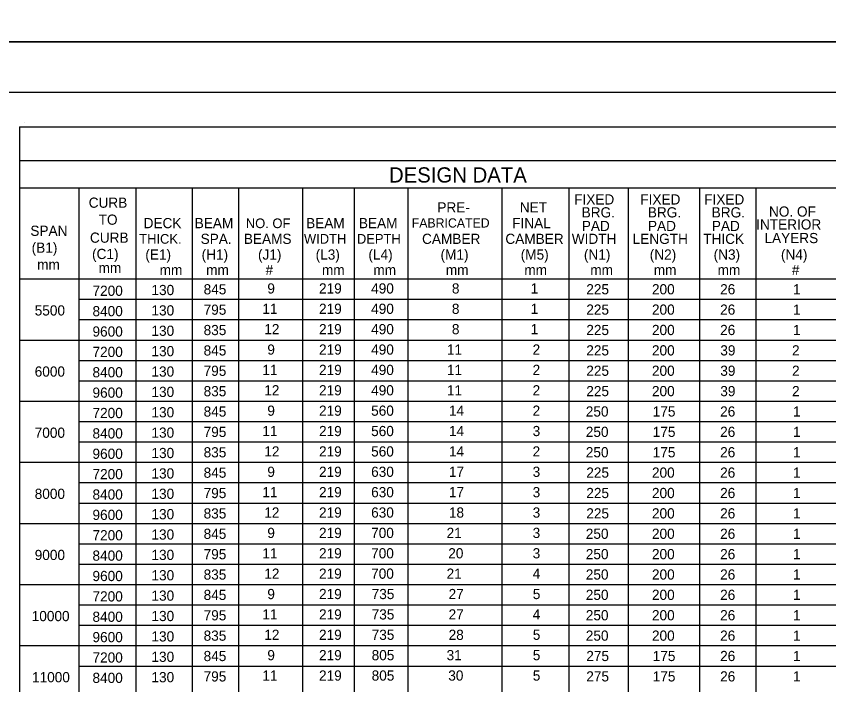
# Model space of a CAD drawing. Extents: x -5022 to -159, y 1126 to 7226.
# Drawn here: x -4609 to -4369.6, y 5094.4 to 5291.3 of the extents above; entities that cross this region are included whole.
import ezdxf

# ---------------------------------------------------------------- set-up
doc = ezdxf.new("R2010")
doc.units = 0
for name, color, linetype in [('2', 7, 'Continuous'), ('3', 7, 'Continuous'), ('PLT-BNDY', 7, 'Continuous')]:
    doc.layers.add(name, color=color, linetype=linetype)

msp = doc.modelspace()

# ---------------------------------------------------------------- linework, layer by layer
at = {"layer": '2'}
for p, q in [((-3855.13, 5268.81), (-4641.13, 5268.81)), ((-4606.6, 5260.16), (-4606.6, 5260.16))]:
    msp.add_line(p, q, dxfattribs=at)
at = {"layer": '3'}
for p, q in [((-4608.03, 5258.76), (-3894.3, 5258.77)), ((-4608.03, 5258.76), (-4608.03, 4907.95)), ((-4608.03, 5248.84), (-3894.3, 5248.84)), ((-4608.03, 5240.77), (-3894.3, 5240.78)), ((-4590.56, 5240.77), (-4590.56, 4907.95)), ((-4573.76, 5240.77), (-4573.76, 4907.95)), ((-4557.2, 5240.77), (-4557.2, 4907.95)), ((-4543.56, 5240.77), (-4543.56, 4907.95)), ((-4524.71, 5240.77), (-4524.71, 4907.95)), ((-4509.41, 5240.77), (-4509.41, 4907.95)), ((-4493.61, 5240.77), (-4493.61, 4907.95)), ((-4465.9, 5240.77), (-4465.9, 4907.95)), ((-4446.21, 5240.77), (-4446.21, 4907.95)), ((-4428.74, 5240.77), (-4428.74, 4907.95)), ((-4407.75, 5240.77), (-4407.75, 4907.95)), ((-4391.11, 5240.77), (-4391.11, 4907.95)), ((-4608.03, 5213.96), (-3894.3, 5213.97)), ((-4590.56, 5207.96), (-3894.3, 5207.96)), ((-4590.56, 5201.96), (-3894.3, 5201.96)), ((-4608.03, 5195.96), (-3894.3, 5195.96)), ((-4590.56, 5189.96), (-3894.3, 5189.96)), ((-4590.56, 5183.96), (-3894.3, 5183.96)), ((-4608.03, 5177.96), (-3894.3, 5177.96)), ((-4590.56, 5171.96), (-3894.3, 5171.96)), ((-4590.56, 5165.96), (-3894.3, 5165.96)), ((-4608.03, 5159.96), (-3894.3, 5159.96)), ((-4590.56, 5153.96), (-3894.3, 5153.96)), ((-4590.56, 5147.96), (-3894.3, 5147.96)), ((-4608.03, 5141.96), (-3894.3, 5141.96)), ((-4590.56, 5135.96), (-3894.3, 5135.96)), ((-4590.56, 5129.96), (-3894.3, 5129.96)), ((-4608.03, 5123.96), (-3894.3, 5123.96)), ((-4590.56, 5117.96), (-3894.3, 5117.96)), ((-4590.56, 5111.96), (-3894.3, 5111.96)), ((-4608.03, 5105.96), (-3894.3, 5105.96)), ((-4590.56, 5099.96), (-3894.3, 5099.96))]:
    msp.add_line(p, q, dxfattribs=at)
at = {"layer": 'PLT-BNDY'}
for points in [[(-4681.13, 5877.81), (-3840.13, 5877.81), (-3840.13, 5283.81), (-4681.13, 5283.81)], [(-4681.13, 5283.81), (-3840.13, 5283.81), (-3840.13, 4689.81), (-4681.13, 4689.81)]]:
    msp.add_lwpolyline(points, close=True, dxfattribs=at)

# ---------------------------------------------------------------- texts
at = {"layer": '2'}
for s, height, p in [('DESIGN DATA', 4.4793, (-4499.19, 5242.34)), ('FIXED', 3, (-4444.63, 5235.86)), ('FIXED', 3, (-4425.14, 5235.86)), ('FIXED', 3, (-4406.32, 5235.86)), ('CURB', 3, (-4587.67, 5234.91)), ('PRE-', 3, (-4484.94, 5233.52)), ('NET', 3, (-4460.64, 5233.52)), ('BRG.', 3, (-4442.42, 5232.06)), ('BRG.', 3, (-4422.93, 5232.06)), ('BRG.', 3, (-4404.11, 5232.06)), ('NO. OF', 3, (-4387.23, 5232.3)), ('TO', 3, (-4584.74, 5229.91)), ('DECK', 3, (-4571.49, 5228.89)), ('BEAM', 3, (-4556.44, 5228.89)), ('NO. OF', 2.85, (-4541.37, 5228.91)), ('BEAM', 3, (-4523.61, 5228.89)), ('BEAM', 3, (-4508.06, 5228.89)), ('FABRICATED', 2.708, (-4492.49, 5229.09)), ('FINAL', 3, (-4462.89, 5228.89)), ('PAD', 3, (-4442.38, 5228.06)), ('PAD', 3, (-4422.89, 5228.06)), ('PAD', 3, (-4404.07, 5228.06)), ('INTERIOR', 3, (-4391, 5228.5)), ('SPAN', 3, (-4604.86, 5226.64)), ('CURB', 3, (-4587.3, 5224.61)), ('THICK.', 2.85, (-4572.79, 5224.32)), ('SPA.', 3, (-4554.69, 5224.26)), ('BEAMS', 3, (-4541.96, 5224.26)), ('WIDTH', 2.85, (-4524.24, 5224.34)), ('DEPTH', 2.85, (-4508.64, 5224.34)), ('CAMBER', 3, (-4489.45, 5224.26)), ('CAMBER', 3, (-4464.9, 5224.26)), ('WIDTH', 3, (-4445.34, 5224.26)), ('LENGTH', 3, (-4427.39, 5224.26)), ('THICK', 3, (-4406.6, 5224.26)), ('LAYERS', 3, (-4388.56, 5224.49)), ('(B1)', 3, (-4604.48, 5221.67)), ('(C1)', 3, (-4586.68, 5219.81)), ('(E1)', 3, (-4570.99, 5219.64)), ('(H1)', 3, (-4554.4, 5219.64)), ('(J1)', 3, (-4537.79, 5219.64)), ('(L3)', 3, (-4520.8, 5219.64)), ('(L4)', 3, (-4505.25, 5219.64)), ('(M1)', 3, (-4484, 5219.64)), ('(M5)', 3, (-4460.38, 5219.64)), ('(N1)', 3, (-4441.76, 5219.64)), ('(N2)', 3, (-4422.36, 5219.64)), ('(N3)', 3, (-4403.54, 5219.64)), ('(N4)', 3, (-4383.7, 5219.64)), ('mm', 3, (-4602.86, 5216.69)), ('mm', 3, (-4584.76, 5215.71)), ('mm', 3, (-4566.76, 5215.11)), ('mm', 3, (-4553.05, 5215.11)), ('#', 3, (-4535.55, 5215.11)), ('mm', 3, (-4518.95, 5215.11)), ('mm', 3, (-4503.79, 5215.11)), ('mm', 3, (-4482.43, 5215.11)), ('mm', 3, (-4459.31, 5215.11)), ('mm', 3, (-4439.88, 5215.11)), ('mm', 3, (-4421.17, 5215.11)), ('mm', 3, (-4402.36, 5215.11)), ('#', 3, (-4380.49, 5215.11)), ('7200', 3, (-4586.55, 5208.97)), ('130', 3, (-4569.18, 5209.19)), ('845', 3, (-4553.81, 5209.4)), ('9', 3, (-4535.04, 5209.66)), ('219', 3, (-4519.81, 5209.66)), ('490', 3, (-4504.45, 5209.66)), ('8', 3, (-4480.66, 5209.66)), ('1', 3, (-4457.45, 5209.66)), ('225', 3, (-4441.06, 5209.41)), ('200', 3, (-4421.71, 5209.41)), ('26', 3, (-4401.62, 5209.41)), ('1', 3, (-4380.15, 5209.41)), ('5500', 3, (-4603.58, 5203.18)), ('8400', 3, (-4586.55, 5202.97)), ('130', 3, (-4569.18, 5203.19)), ('795', 3, (-4553.81, 5203.4)), ('11', 3, (-4536.51, 5203.66)), ('219', 3, (-4519.81, 5203.66)), ('490', 3, (-4504.45, 5203.66)), ('8', 3, (-4480.66, 5203.66)), ('1', 3, (-4457.45, 5203.66)), ('225', 3, (-4441.06, 5203.42)), ('200', 3, (-4421.71, 5203.42)), ('26', 3, (-4401.62, 5203.42)), ('1', 3, (-4380.15, 5203.42)), ('9600', 3, (-4586.55, 5196.97)), ('130', 3, (-4569.18, 5197.19)), ('835', 3, (-4553.81, 5197.4)), ('12', 3, (-4535.94, 5197.66)), ('219', 3, (-4519.81, 5197.66)), ('490', 3, (-4504.45, 5197.66)), ('8', 3, (-4480.66, 5197.66)), ('1', 3, (-4457.45, 5197.66)), ('225', 3, (-4441.06, 5197.42)), ('200', 3, (-4421.71, 5197.42)), ('26', 3, (-4401.62, 5197.42)), ('1', 3, (-4380.15, 5197.42)), ('7200', 3, (-4586.55, 5190.97)), ('130', 3, (-4569.18, 5191.19)), ('845', 3, (-4553.81, 5191.4)), ('9', 3, (-4535.04, 5191.66)), ('219', 3, (-4519.81, 5191.66)), ('490', 3, (-4504.45, 5191.66)), ('11', 3, (-4482.13, 5191.66)), ('2', 3, (-4456.88, 5191.66)), ('225', 3, (-4441.06, 5191.42)), ('200', 3, (-4421.71, 5191.42)), ('39', 3, (-4401.57, 5191.42)), ('2', 3, (-4380.43, 5191.42)), ('6000', 3, (-4603.58, 5185.18)), ('8400', 3, (-4586.55, 5184.97)), ('130', 3, (-4569.18, 5185.19)), ('795', 3, (-4553.81, 5185.4)), ('11', 3, (-4536.51, 5185.66)), ('219', 3, (-4519.81, 5185.66)), ('490', 3, (-4504.45, 5185.66)), ('11', 3, (-4482.13, 5185.66)), ('2', 3, (-4456.88, 5185.66)), ('225', 3, (-4441.06, 5185.42)), ('200', 3, (-4421.71, 5185.42)), ('39', 3, (-4401.57, 5185.42)), ('2', 3, (-4380.43, 5185.42)), ('9600', 3, (-4586.55, 5178.97)), ('130', 3, (-4569.18, 5179.19)), ('835', 3, (-4553.81, 5179.4)), ('12', 3, (-4535.94, 5179.66)), ('219', 3, (-4519.81, 5179.66)), ('490', 3, (-4504.45, 5179.66)), ('11', 3, (-4482.13, 5179.66)), ('2', 3, (-4456.88, 5179.66)), ('225', 3, (-4441.06, 5179.42)), ('200', 3, (-4421.71, 5179.42)), ('39', 3, (-4401.57, 5179.42)), ('2', 3, (-4380.43, 5179.42)), ('7200', 3, (-4586.55, 5172.97)), ('130', 3, (-4569.18, 5173.19)), ('845', 3, (-4553.81, 5173.4)), ('9', 3, (-4535.04, 5173.66)), ('219', 3, (-4519.81, 5173.66)), ('560', 3, (-4504.45, 5173.66)), ('14', 3, (-4481.53, 5173.66)), ('2', 3, (-4456.88, 5173.66)), ('250', 3, (-4441.2, 5173.42)), ('175', 3, (-4421.48, 5173.42)), ('26', 3, (-4401.62, 5173.42)), ('1', 3, (-4380.15, 5173.42)), ('7000', 3, (-4603.58, 5167.17)), ('8400', 3, (-4586.55, 5166.97)), ('130', 3, (-4569.18, 5167.19)), ('795', 3, (-4553.81, 5167.4)), ('11', 3, (-4536.51, 5167.66)), ('219', 3, (-4519.81, 5167.66)), ('560', 3, (-4504.45, 5167.66)), ('14', 3, (-4481.53, 5167.66)), ('3', 3, (-4456.86, 5167.66)), ('250', 3, (-4441.2, 5167.42)), ('175', 3, (-4421.48, 5167.42)), ('26', 3, (-4401.62, 5167.42)), ('1', 3, (-4380.15, 5167.42)), ('9600', 3, (-4586.55, 5160.97)), ('130', 3, (-4569.18, 5161.19)), ('835', 3, (-4553.81, 5161.4)), ('12', 3, (-4535.94, 5161.66)), ('219', 3, (-4519.81, 5161.66)), ('560', 3, (-4504.45, 5161.66)), ('14', 3, (-4481.53, 5161.66)), ('2', 3, (-4456.88, 5161.66)), ('250', 3, (-4441.2, 5161.42)), ('175', 3, (-4421.48, 5161.42)), ('26', 3, (-4401.62, 5161.42)), ('1', 3, (-4380.15, 5161.42)), ('7200', 3, (-4586.55, 5154.97)), ('130', 3, (-4569.18, 5155.18)), ('845', 3, (-4553.81, 5155.4)), ('9', 3, (-4535.04, 5155.66)), ('219', 3, (-4519.81, 5155.66)), ('630', 3, (-4504.45, 5155.66)), ('17', 3, (-4481.54, 5155.66)), ('3', 3, (-4456.86, 5155.66)), ('225', 3, (-4441.06, 5155.42)), ('200', 3, (-4421.71, 5155.42)), ('26', 3, (-4401.62, 5155.42)), ('1', 3, (-4380.15, 5155.42)), ('8000', 3, (-4603.58, 5149.17)), ('8400', 3, (-4586.55, 5148.97)), ('130', 3, (-4569.18, 5149.18)), ('795', 3, (-4553.81, 5149.4)), ('11', 3, (-4536.51, 5149.66)), ('219', 3, (-4519.81, 5149.66)), ('630', 3, (-4504.45, 5149.66)), ('17', 3, (-4481.54, 5149.66)), ('3', 3, (-4456.86, 5149.66)), ('225', 3, (-4441.06, 5149.41)), ('200', 3, (-4421.71, 5149.41)), ('26', 3, (-4401.62, 5149.41)), ('1', 3, (-4380.15, 5149.41)), ('9600', 3, (-4586.55, 5142.97)), ('130', 3, (-4569.18, 5143.18)), ('835', 3, (-4553.81, 5143.4)), ('12', 3, (-4535.94, 5143.66)), ('219', 3, (-4519.81, 5143.66)), ('630', 3, (-4504.45, 5143.66)), ('18', 3, (-4481.54, 5143.66)), ('3', 3, (-4456.86, 5143.66)), ('225', 3, (-4441.06, 5143.42)), ('200', 3, (-4421.71, 5143.42)), ('26', 3, (-4401.62, 5143.42)), ('1', 3, (-4380.15, 5143.42)), ('7200', 3, (-4586.55, 5136.97)), ('130', 3, (-4569.18, 5137.19)), ('845', 3, (-4553.81, 5137.4)), ('9', 3, (-4535.04, 5137.66)), ('219', 3, (-4519.81, 5137.66)), ('700', 3, (-4504.45, 5137.66)), ('21', 3, (-4482.22, 5137.66)), ('3', 3, (-4456.86, 5137.66)), ('250', 3, (-4441.2, 5137.41)), ('200', 3, (-4421.71, 5137.41)), ('26', 3, (-4401.62, 5137.41)), ('1', 3, (-4380.15, 5137.41)), ('9000', 3, (-4603.58, 5131.17)), ('8400', 3, (-4586.55, 5130.97)), ('130', 3, (-4569.18, 5131.19)), ('795', 3, (-4553.81, 5131.4)), ('11', 3, (-4536.51, 5131.66)), ('219', 3, (-4519.81, 5131.66)), ('700', 3, (-4504.45, 5131.66)), ('20', 3, (-4481.73, 5131.66)), ('3', 3, (-4456.86, 5131.66)), ('250', 3, (-4441.2, 5131.41)), ('200', 3, (-4421.71, 5131.41)), ('26', 3, (-4401.62, 5131.41)), ('1', 3, (-4380.15, 5131.41)), ('9600', 3, (-4586.55, 5124.97)), ('130', 3, (-4569.18, 5125.19)), ('835', 3, (-4553.81, 5125.4)), ('12', 3, (-4535.94, 5125.66)), ('219', 3, (-4519.81, 5125.66)), ('700', 3, (-4504.45, 5125.66)), ('21', 3, (-4482.22, 5125.66)), ('4', 3, (-4456.85, 5125.66)), ('250', 3, (-4441.2, 5125.41)), ('200', 3, (-4421.71, 5125.41)), ('26', 3, (-4401.62, 5125.41)), ('1', 3, (-4380.15, 5125.41)), ('7200', 3, (-4586.55, 5118.97)), ('130', 3, (-4569.18, 5119.19)), ('845', 3, (-4553.81, 5119.4)), ('9', 3, (-4535.04, 5119.66)), ('219', 3, (-4519.81, 5119.66)), ('735', 3, (-4504.3, 5119.66)), ('27', 3, (-4481.63, 5119.66)), ('5', 3, (-4456.82, 5119.66)), ('250', 3, (-4441.2, 5119.42)), ('200', 3, (-4421.71, 5119.42)), ('26', 3, (-4401.62, 5119.42)), ('1', 3, (-4380.15, 5119.42)), ('10000', 3, (-4604.46, 5113.17)), ('130', 3, (-4569.18, 5113.19)), ('795', 3, (-4553.81, 5113.4)), ('11', 3, (-4536.51, 5113.66)), ('219', 3, (-4519.81, 5113.66)), ('735', 3, (-4504.3, 5113.66)), ('27', 3, (-4481.63, 5113.66)), ('4', 3, (-4456.85, 5113.66)), ('250', 3, (-4441.2, 5113.42)), ('200', 3, (-4421.71, 5113.42)), ('26', 3, (-4401.62, 5113.42)), ('1', 3, (-4380.15, 5113.42)), ('8400', 3, (-4586.55, 5112.97)), ('9600', 3, (-4586.55, 5106.97)), ('130', 3, (-4569.18, 5107.18)), ('835', 3, (-4553.81, 5107.4)), ('12', 3, (-4535.94, 5107.66)), ('219', 3, (-4519.81, 5107.66)), ('735', 3, (-4504.3, 5107.66)), ('28', 3, (-4481.62, 5107.66)), ('5', 3, (-4456.82, 5107.66)), ('250', 3, (-4441.2, 5107.41)), ('200', 3, (-4421.71, 5107.41)), ('26', 3, (-4401.62, 5107.41)), ('1', 3, (-4380.15, 5107.41)), ('130', 3, (-4569.18, 5101.18)), ('845', 3, (-4553.81, 5101.4)), ('9', 3, (-4535.04, 5101.66)), ('219', 3, (-4519.81, 5101.66)), ('805', 3, (-4504.3, 5101.66)), ('31', 3, (-4482.22, 5101.66)), ('5', 3, (-4456.82, 5101.66)), ('275', 3, (-4441.06, 5101.41)), ('175', 3, (-4421.48, 5101.41)), ('26', 3, (-4401.62, 5101.41)), ('1', 3, (-4380.15, 5101.41)), ('7200', 3, (-4586.55, 5100.97)), ('11000', 3, (-4604.37, 5095.17)), ('8400', 3, (-4586.55, 5094.97)), ('130', 3, (-4569.18, 5095.18)), ('795', 3, (-4553.81, 5095.4)), ('11', 3, (-4536.51, 5095.66)), ('219', 3, (-4519.81, 5095.66)), ('805', 3, (-4504.3, 5095.66)), ('30', 3, (-4481.73, 5095.66)), ('5', 3, (-4456.82, 5095.66)), ('275', 3, (-4441.06, 5095.41)), ('175', 3, (-4421.48, 5095.41)), ('26', 3, (-4401.62, 5095.41)), ('1', 3, (-4380.15, 5095.41))]:
    msp.add_text(s, height=height, dxfattribs=at).set_placement(p)

doc.saveas('drawing.dxf')
